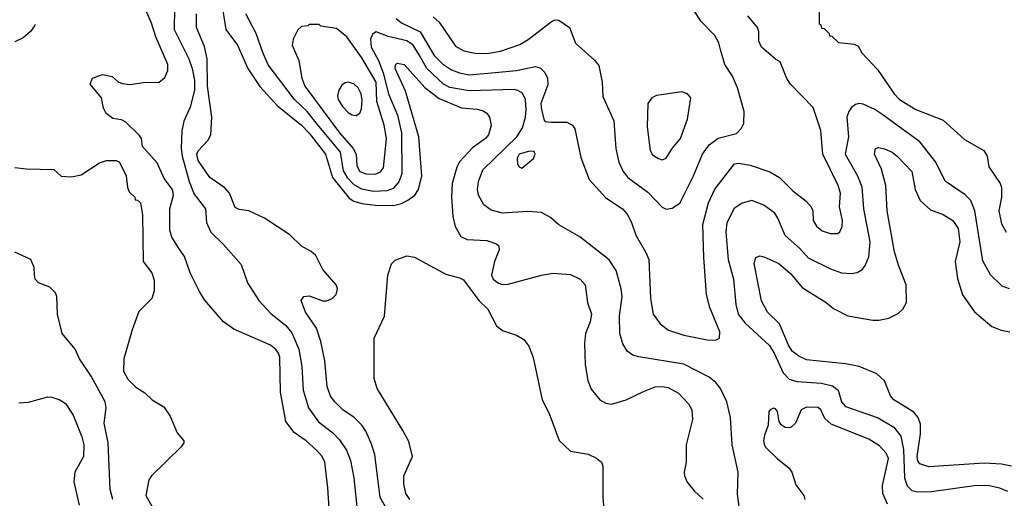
# Model space of a CAD drawing. Extents: x 997026 to 1115308, y 536381 to 619039.
# Tile 404 of 484: x 1050810 to 1055859, y 612110 to 614565. Entities that reach past the tile are written whole.
import ezdxf

# ---------------------------------------------------------------- set-up
doc = ezdxf.new("R2010")
doc.units = 0

msp = doc.modelspace()

# ---------------------------------------------------------------- linework, layer by layer
at = {"layer": '0CON20XD'}
for points in [[(1051603.2, 614625), (1051602.6, 614515), (1051677.3, 614365), (1051695.2, 614315), (1051706.1, 614255), (1051705.7, 614204.3), (1051685, 614116.2), (1051651.1, 614045), (1051642.2, 613995), (1051638.3, 613905), (1051642.7, 613865), (1051678.8, 613735), (1051705, 613670.4), (1051763.2, 613595), (1051767.3, 613525), (1051789.6, 613475), (1051855, 613411.4), (1051945, 613308.8), (1051978.9, 613215), (1052036.5, 613125), (1052098.5, 613058.5), (1052175, 612996.7), (1052205, 612958.8), (1052241.5, 612875), (1052256.2, 612786.2), (1052262.9, 612665), (1052291.6, 612575), (1052342.6, 612502.6), (1052415, 612446.8), (1052450.5, 612410.5), (1052485, 612358.1), (1052506.5, 612305), (1052523.4, 612215), (1052542, 612035)], [(1051844.5, 614655), (1051867.7, 614515), (1051926.8, 614435), (1051980.4, 614315), (1052041.7, 614221.7), (1052132.6, 614122.6), (1052255, 614024.1), (1052295, 613983.4), (1052377.8, 613875), (1052413.3, 613755), (1052499.8, 613649.8), (1052524.2, 613634.2), (1052565, 613623), (1052635, 613613.6), (1052727, 613613), (1052767.3, 613622.7), (1052801, 613639), (1052835.6, 613665), (1052855.3, 613694.7), (1052872.1, 613765), (1052857.5, 613965), (1052788.1, 614198.1), (1052735.7, 614315), (1052737.1, 614332.9), (1052745, 614342), (1052781.2, 614335), (1052886.9, 614216.9), (1052960.7, 614160.7), (1053075, 614113.5), (1053155, 614106.7), (1053187.4, 614097.4), (1053206, 614085), (1053218.6, 614065), (1053226.9, 614025), (1053214.4, 613975), (1053198.1, 613955), (1053132.4, 613907.6), (1053064.7, 613835.3), (1053050.8, 613809.2), (1053027.5, 613725), (1053023.8, 613655), (1053028, 613608), (1053031.5, 613555), (1053043.1, 613505), (1053072.6, 613452.6), (1053105, 613438.6), (1053205, 613432.9), (1053255, 613416.2), (1053266.7, 613405), (1053268.8, 613385), (1053244, 613325), (1053230, 613255), (1053238, 613235), (1053265, 613214.4), (1053285, 613206.7), (1053315, 613209.5), (1053485, 613254.4), (1053545, 613264.4), (1053635, 613258.9), (1053684.2, 613234.2), (1053708.8, 613205), (1053720.8, 613115), (1053741.4, 613055), (1053735.6, 613015), (1053711.1, 612955), (1053706.9, 612905), (1053709.4, 612795), (1053722.9, 612715), (1053740.6, 612670.6), (1053785.5, 612615.5), (1053815, 612598.6), (1053845, 612593.5), (1053920, 612615), (1054008.8, 612658.8), (1054068.3, 612681.7), (1054105, 612684.5), (1054135, 612678.5), (1054188.9, 612648.9), (1054240, 612595), (1054256, 612565), (1054259.2, 612515), (1054226.9, 612385), (1054226.9, 612295), (1054217.1, 612245), (1054219.4, 612225), (1054232.8, 612192.8), (1054269.1, 612149.1), (1054315, 612106)], [(1054910, 614625), (1054910, 614545), (1054918.3, 614538.3), (1054921.7, 614521.7), (1054935, 614520), (1054960, 614495), (1054961.7, 614481.7), (1054975, 614480), (1055008.3, 614448.3), (1055089.3, 614439.3), (1055109.3, 614429.3), (1055127.5, 614395), (1055209.3, 614309.3), (1055293.3, 614185), (1055321.9, 614155), (1055405, 614103.8), (1055545, 614049.4), (1055655, 613950), (1055754.5, 613894.5), (1055770.6, 613865), (1055779.7, 613809.7), (1055837.5, 613725), (1055844.3, 613705), (1055844.3, 613655), (1055830, 613585), (1055845, 613517.5), (1055868, 613475)], [(1052400, 612005), (1052390.8, 612165), (1052375.3, 612295.3), (1052360.5, 612325), (1052333.3, 612355), (1052279.4, 612405), (1052217.2, 612447.2), (1052175, 612503.8), (1052146.9, 612655), (1052143.5, 612833.5), (1052137.1, 612855), (1052123.8, 612873.8), (1052095.8, 612895), (1051908.7, 612978.7), (1051855, 613016.2), (1051758.3, 613128.3), (1051731.3, 613171.3), (1051685, 613267.5), (1051655, 613350), (1051623.8, 613395), (1051590.5, 613450.5), (1051580, 613485), (1051580.8, 613595), (1051599.4, 613665), (1051594.2, 613695), (1051550.7, 613750.7), (1051515, 613831.2), (1051440, 613915), (1051434, 613955), (1051425, 613971.2), (1051355, 614040), (1051332.3, 614052.3), (1051288.3, 614058.3), (1051253.6, 614083.6), (1051240.7, 614110.7), (1051230, 614165), (1051171.2, 614235), (1051184.2, 614265.8), (1051235, 614283.3), (1051285, 614273.3), (1051315, 614246.7), (1051335, 614238), (1051375, 614232.2), (1051445, 614242.5), (1051525, 614244.4), (1051555, 614268.8), (1051570.5, 614305), (1051570.4, 614335), (1051507.6, 614477.6), (1051486.7, 614546.7), (1051460.5, 614605)], [(1052705, 612034.3), (1052658.8, 612115), (1052630.4, 612335), (1052612.7, 612392.7), (1052584.6, 612455), (1052564.5, 612485), (1052525, 612524.5), (1052466.9, 612565), (1052425.6, 612605), (1052404.4, 612635), (1052385.9, 612684.1), (1052374.6, 612815), (1052354.7, 612914.7), (1052332.6, 612982.6), (1052276, 613065), (1052253.8, 613125), (1052267.5, 613145), (1052295, 613148.8), (1052365, 613123.3), (1052385, 613123.3), (1052412.5, 613135), (1052432.5, 613155), (1052440, 613185), (1052432.5, 613205), (1052365, 613283.3), (1052328.8, 613355), (1052305, 613376.2), (1052255, 613404.2), (1052195, 613462), (1052065, 613548), (1051985, 613584), (1051935, 613591.4), (1051915, 613602), (1051885.6, 613675.6), (1051862, 613702), (1051785.3, 613755.3), (1051725, 613842.5), (1051718.8, 613875), (1051725, 613893.3), (1051774.6, 613945), (1051789.6, 613975), (1051796.1, 614065), (1051773.9, 614225), (1051772, 614365), (1051757.5, 614427.5), (1051717.1, 614525), (1051716.4, 614595)], [(1054500.9, 612055), (1054491.2, 612131.2), (1054493.8, 612245), (1054463.1, 612385), (1054454.7, 612524.7), (1054436.7, 612605), (1054403.1, 612673.1), (1054378.9, 612705), (1054345, 612730.9), (1054215, 612798.2), (1053985, 612835.4), (1053954, 612845), (1053925, 612865.6), (1053902.8, 612902.8), (1053888.1, 612955), (1053885.7, 613044.3), (1053900, 613145), (1053894.7, 613185), (1053868, 613278), (1053832.9, 613332.9), (1053682.3, 613452.3), (1053573.8, 613513.8), (1053531.4, 613551.4), (1053485, 613576.5), (1053415, 613580.6), (1053285, 613573.1), (1053227.6, 613587.6), (1053190.5, 613615), (1053162, 613665), (1053157.2, 613695), (1053162.2, 613735), (1053185.6, 613794.4), (1053358.4, 613965), (1053388.8, 614011.2), (1053404.2, 614065), (1053407.1, 614105), (1053403.8, 614155), (1053387.8, 614187.8), (1053365, 614202.7), (1053345, 614206.7), (1053115, 614201.1), (1053015, 614216.6), (1052982.9, 614235), (1052898.1, 614315), (1052857.9, 614385), (1052827.5, 614435), (1052795, 614456.2), (1052698.8, 614478.8), (1052637.4, 614502.6), (1052618.9, 614491.1), (1052609.5, 614465), (1052612.4, 614425), (1052650.2, 614355), (1052673.4, 614293.4), (1052701.8, 614185), (1052746.6, 614075), (1052767.3, 613985), (1052769.1, 613775), (1052755, 613732.9), (1052725, 613698.8), (1052691.9, 613688.1), (1052625, 613683.8), (1052565, 613695.2), (1052525, 613718.4), (1052493, 613753), (1052470.2, 613790.2), (1052454.8, 613885), (1052338, 614028), (1052285, 614093.9), (1052218.6, 614155), (1052085, 614333.5), (1052056.3, 614396.3), (1052022.4, 614495), (1051969.7, 614595)], [(1052741.3, 614571.3), (1052768.7, 614548.7), (1052863.4, 614503.4), (1052935, 614381.1), (1052978.7, 614338.7), (1053025, 614308.4), (1053065, 614292.2), (1053115, 614282.8), (1053266.6, 614296.6), (1053356.3, 614303.7), (1053455, 614325.5), (1053478.8, 614318.8), (1053503.5, 614295), (1053516.2, 614265), (1053518.8, 614231.2), (1053483.1, 614135), (1053485, 614102.5), (1053499.3, 614049.3), (1053505, 614042.5), (1053535, 614040), (1053615, 614040), (1053643.9, 614023.9), (1053656, 614005), (1053687.6, 613857.6), (1053730, 613745), (1053815, 613651.9), (1053900.8, 613595), (1053925, 613568), (1053947.5, 613525), (1053969.4, 613459.4), (1054021.3, 613371.3), (1054035.6, 613335), (1054044.4, 613134.4), (1054057.5, 613055), (1054094.5, 613004.5), (1054136.7, 612973.3), (1054215, 612946.9), (1054335, 612922.5), (1054378.3, 612921.7), (1054397.7, 612932.3), (1054400.8, 612965), (1054349.5, 613089.5), (1054331.5, 613155), (1054317.7, 613345), (1054313.4, 613515), (1054341.3, 613625), (1054375, 613695.8), (1054475, 613826), (1054495, 613830), (1054555, 613819.2), (1054656.2, 613785), (1054706, 613755), (1054775, 613687.5), (1054842.5, 613635), (1054869.2, 613605), (1054877.5, 613585), (1054879.2, 613535), (1054895.4, 613505.4), (1054925, 613481.9), (1054967.9, 613467.9), (1055005, 613468.8), (1055015, 613476.7), (1055028.1, 613505), (1055028.9, 613535), (1055014.4, 613605), (1055018.2, 613675), (1055007.1, 613715), (1054928.8, 613875), (1054917.4, 613997.4), (1054878.6, 614115), (1054763.3, 614235), (1054744.1, 614264.1), (1054709.3, 614349.3), (1054685, 614363.3), (1054613.3, 614425), (1054600, 614455), (1054600, 614505), (1054592.5, 614525), (1054544.2, 614584.2)], [(1052930.3, 614580.3), (1052961.8, 614551.8), (1053045, 614430), (1053087.5, 614405), (1053145, 614392.9), (1053205, 614392.5), (1053275.6, 614404.4), (1053375, 614437.1), (1053417.3, 614462.7), (1053535, 614553.8), (1053555, 614563.6), (1053575, 614562.7), (1053630, 614525), (1053660.8, 614445), (1053758.3, 614358.3), (1053779.4, 614329.4), (1053797.3, 614245), (1053800.4, 614170.4), (1053856.9, 614046.9), (1053866.9, 613905), (1053882.3, 613835), (1053905, 613785.7), (1053928.9, 613755), (1054030.1, 613680.1), (1054105, 613603.1), (1054125, 613593.1), (1054155, 613598.6), (1054195.3, 613624.7), (1054265.4, 613765), (1054311.2, 613875), (1054346.2, 613923.8), (1054392.1, 613957.9), (1054485, 613982.2), (1054511.2, 614008.8), (1054523.6, 614035), (1054524.6, 614094.6), (1054490, 614215), (1054465.3, 614275.3), (1054425.9, 614335.9), (1054404.5, 614405.5), (1054395, 614446), (1054375, 614484.3), (1054304, 614555), (1054264.3, 614615)], [(1050890.3, 614540.5), (1050886.6, 614533.4), (1050865.3, 614504.7), (1050828.3, 614471.7), (1050785, 614451.8)], [(1052635, 613772.8), (1052660, 613785), (1052675.5, 613805), (1052691.3, 613955), (1052678.4, 614025), (1052640.9, 614145), (1052637.7, 614245), (1052565, 614369.3), (1052487.8, 614477.8), (1052435, 614520), (1052355, 614532.5), (1052345, 614540), (1052295, 614540), (1052287, 614533), (1052255, 614530), (1052237, 614513), (1052212.5, 614465), (1052207.5, 614435), (1052241.1, 614355), (1052257.3, 614265), (1052272.9, 614225), (1052450, 613985), (1052519.8, 613905), (1052535.4, 613874.6), (1052538.6, 613815), (1052555, 613786.2), (1052585, 613774.2), (1052635, 613772.8)], [(1052535, 614074.4), (1052553.8, 614086.2), (1052562.4, 614107.6), (1052566.9, 614153.1), (1052561.4, 614185), (1052545.7, 614215.7), (1052525, 614234.4), (1052496.1, 614243.9), (1052478.3, 614241.7), (1052461.2, 614228.8), (1052446.4, 614203.6), (1052440, 614175), (1052442.5, 614155), (1052465, 614120), (1052495, 614089.5), (1052515, 614077.5), (1052535, 614074.4)], [(1054105, 613846.9), (1054125, 613854.3), (1054156, 613904), (1054198.5, 613955), (1054233.5, 614055), (1054251.2, 614165), (1054234.3, 614184.3), (1054205.6, 614195.6), (1054075, 614176.7), (1054052, 614165), (1054030.8, 614135), (1054027.1, 614015), (1054043.6, 613893.6), (1054055, 613872.5), (1054085, 613852.9), (1054105, 613846.9)], [(1055885, 613185.4), (1055847.6, 613197.6), (1055787.1, 613257.1), (1055747.9, 613327.9), (1055708.1, 613585), (1055687.3, 613637.3), (1055657.7, 613667.7), (1055556.3, 613736.3), (1055507.7, 613835), (1055425, 613938.2), (1055230.7, 614080.7), (1055195, 614104.1), (1055135, 614132), (1055115, 614135.4), (1055095, 614129.6), (1055075, 614114.4), (1055060.8, 614095), (1055051.8, 614065), (1055060, 613965), (1055042.1, 613875), (1055105.3, 613765), (1055127.5, 613707.5), (1055136.7, 613595), (1055170, 613425), (1055162, 613348), (1055145, 613305.8), (1055125, 613278.1), (1055105, 613266.7), (1055075, 613260.9), (1055025, 613265.5), (1054969.2, 613285), (1054855, 613341.8), (1054810.8, 613390.8), (1054735, 613458.8), (1054697.9, 613547.9), (1054682, 613572), (1054625, 613614), (1054565, 613637.2), (1054515, 613624), (1054474, 613596), (1054436.6, 613523.4), (1054431.6, 613475), (1054443.6, 613335), (1054470.9, 613235), (1054481.9, 613105), (1054494.4, 613054.4), (1054529.4, 613009.4), (1054654.5, 612894.5), (1054679, 612855), (1054724.8, 612754.8), (1054755, 612721.3), (1054795, 612710.3), (1054921.5, 612701.5), (1054977.3, 612687.3), (1055006.5, 612665), (1055024.7, 612605), (1055045, 612581.1), (1055212.8, 612522.8), (1055292.9, 612475), (1055328.5, 612428.5), (1055341.4, 612361.4), (1055346.6, 612215), (1055361.2, 612175), (1055385, 612151.1), (1055415, 612143.3), (1055485, 612145.8), (1055704, 612176), (1055775, 612177.4), (1055834.5, 612164.5), (1055875, 612147.2)], [(1053385, 613803.8), (1053445, 613853.3), (1053453.3, 613875), (1053448.8, 613888.8), (1053425, 613890.8), (1053370.6, 613875), (1053361.5, 613855), (1053363.4, 613823.4), (1053370.5, 613810.5), (1053385, 613803.8)], [(1055895, 612275.6), (1055845, 612286.2), (1055755, 612291.3), (1055472.2, 612272.2), (1055425, 612288), (1055415, 612303.3), (1055412.3, 612325), (1055429.6, 612440.4), (1055428.9, 612491.1), (1055417.9, 612525), (1055395, 612552.5), (1055291.9, 612615), (1055275, 612636), (1055243.6, 612713.6), (1055205, 612748.5), (1055115, 612785.6), (1055045, 612800), (1054845, 612820), (1054805, 612838.9), (1054771.5, 612865), (1054752.7, 612895), (1054705.9, 613005.9), (1054644.4, 613065), (1054613, 613123), (1054576, 613315), (1054584.2, 613345.8), (1054605, 613353.3), (1054625, 613349.2), (1054702, 613315), (1054765, 613261.1), (1054821.9, 613191.9), (1054945, 613114.2), (1054983.6, 613083.6), (1055056.8, 613046.8), (1055185, 613024.2), (1055215, 613024.2), (1055267.5, 613035), (1055315, 613058), (1055339.1, 613080.9), (1055357.1, 613115), (1055355.7, 613205), (1055315.5, 613305.5), (1055296.5, 613375), (1055258.8, 613585), (1055250.9, 613715), (1055228.7, 613798.7), (1055192.9, 613875), (1055197.5, 613905), (1055215, 613910), (1055245, 613902.9), (1055283.8, 613885), (1055310, 613865), (1055385, 613786.2), (1055402.2, 613695), (1055428.1, 613638.1), (1055479.8, 613589.8), (1055545.4, 613565.4), (1055595, 613535.7), (1055621.9, 613495), (1055630, 613425), (1055607.5, 613325), (1055618.1, 613238.1), (1055645, 613153.8), (1055706.2, 613066.2), (1055795, 612991.4), (1055843.2, 612973.2), (1055887.5, 612965)], [(1050785, 613807.5), (1050845, 613800), (1050985, 613797.5), (1051023, 613763), (1051075, 613760), (1051125, 613770), (1051219.2, 613830.8), (1051255, 613843.8), (1051305, 613843.3), (1051322.5, 613835), (1051356.7, 613765), (1051362.5, 613705), (1051371.7, 613681.7), (1051400, 613655), (1051401.7, 613641.7), (1051415, 613640), (1051430, 613625), (1051440, 613565), (1051443.3, 613325), (1051487, 613267), (1051499.5, 613229.5), (1051500, 613175), (1051488, 613135), (1051421.4, 613068.6), (1051386.7, 612975), (1051344.5, 612825.5), (1051343, 612763), (1051365, 612722), (1051405, 612681.2), (1051451.7, 612651.7), (1051490, 612615), (1051549.1, 612579.1), (1051581.3, 612531.3), (1051616.8, 612446.8), (1051652, 612405), (1051652, 612395), (1051638.8, 612375), (1051486, 612225), (1051472.9, 612205), (1051457.1, 612125), (1051492.3, 612062.3)], [(1051288.5, 612105), (1051273.8, 612155), (1051263.1, 612395), (1051242.8, 612495), (1051253.2, 612575), (1051249.2, 612605), (1051176.4, 612736.4), (1051116.9, 612825), (1051094.2, 612875), (1051028, 612955), (1051003.8, 613055), (1051000, 613145), (1050993.6, 613163.6), (1050965, 613193.3), (1050906.1, 613216.1), (1050890, 613235), (1050886.1, 613256.1), (1050883.8, 613295), (1050866.7, 613335), (1050785, 613372.5)], [(1052811.3, 612105), (1052790.6, 612135), (1052779.4, 612185), (1052780.6, 612225), (1052823.6, 612325), (1052805, 612401.2), (1052775, 612458), (1052643.1, 612673.1), (1052626.9, 612725), (1052627.9, 612932.1), (1052681.1, 613045), (1052698.5, 613255), (1052717.3, 613312.7), (1052735, 613331.2), (1052795, 613354), (1052835, 613347.1), (1052995, 613260.4), (1053065, 613241.8), (1053085, 613230.5), (1053164.8, 613124.8), (1053209.8, 613079.8), (1053255.2, 612995.2), (1053285, 612971.1), (1053357.6, 612947.6), (1053395.5, 612925.5), (1053421.3, 612891.3), (1053442.5, 612832.5), (1053489.4, 612615), (1053525.6, 612545), (1053576.8, 612406.8), (1053635, 612352.9), (1053725, 612336), (1053767, 612317), (1053793.8, 612295), (1053800, 612275), (1053800.6, 612115), (1053807.7, 612035)], [(1050805, 612600), (1050855, 612603.3), (1050955, 612631.2), (1050975, 612630), (1051015.9, 612615.9), (1051045, 612596.7), (1051085, 612536.7), (1051129.2, 612425), (1051139.2, 612385), (1051137.1, 612325), (1051093.3, 612245), (1051088.5, 612195), (1051114.7, 612074.7)], [(1055259.8, 612079.8), (1055235.5, 612135), (1055233.9, 612176.1), (1055264.5, 612315), (1055252.7, 612342.7), (1055219.5, 612379.5), (1055163.5, 612413.5), (1054970.4, 612490.4), (1054938.9, 612518.9), (1054917.5, 612565), (1054905, 612576), (1054845, 612577.5), (1054817.5, 612565), (1054788, 612495), (1054766.7, 612475), (1054755, 612472), (1054735, 612474), (1054715, 612487.5), (1054703.8, 612505), (1054696.2, 612555), (1054685, 612570), (1054675, 612573.3), (1054657.5, 612565), (1054651.2, 612555), (1054648, 612485), (1054629.2, 612435), (1054624.2, 612405), (1054627.7, 612387.7), (1054635, 612373.3), (1054693.3, 612315), (1054755.8, 612265), (1054768.6, 612245), (1054790.3, 612180.3), (1054830, 612125), (1054836.2, 612105)]]:
    msp.add_lwpolyline(points, dxfattribs=at)

doc.saveas('drawing.dxf')
